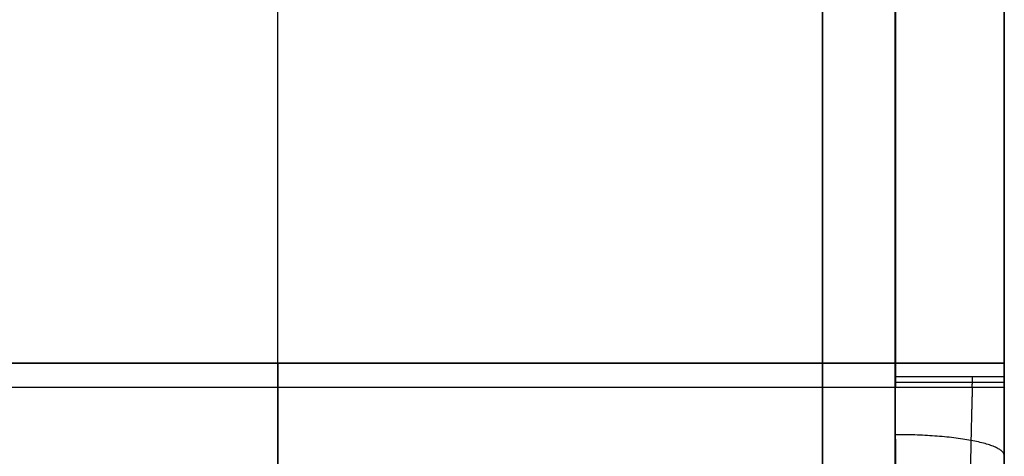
# Model space of a CAD drawing. Header units: millimetres. Extents: x -326 to 329, y -280 to 343.
# Tile 654 of 656: x 288 to 329, y -248 to -230. Entities that reach past the tile are written whole.
import ezdxf

# ---------------------------------------------------------------- set-up
doc = ezdxf.new("R2010")
doc.units = ezdxf.units.MM
doc.layers.add('Layer 01', color=7, linetype='Continuous', true_color=0x000000)

msp = doc.modelspace()

# ---------------------------------------------------------------- linework, layer by layer
at = {"layer": 'Layer 01'}
for p, q in [((328.625, -244.903, -14.817), (328.625, 285.884, -14.817)), ((298.625, -244.51, -375.312), (298.625, 285.49, -375.312)), ((298.625, -244.51, 224.688), (298.625, 285.49, 224.688)), ((298.625, -244.51, -360.312), (298.625, 285.49, -360.312)), ((298.625, -244.51, 209.688), (298.625, 285.49, 209.688))]:
    msp.add_line(p, q, dxfattribs=at)
at = {"layer": 'Layer 01', "extrusion": (-1, 0, 0)}
for centre, radius, start, end in [((244.51, -340.312, -298.625), 35, 270, 0), ((244.51, 189.688, -298.625), 35, 0, 90), ((244.51, 189.688, -298.625), 20, 0, 90), ((244.51, -340.312, -298.625), 20, 270, 0), ((244.51, -340.312, -321.125), 35, 270, 0), ((244.51, 189.688, -321.125), 35, 0, 90), ((244.51, 189.688, -321.125), 20, 0, 90), ((244.51, -340.312, -321.125), 20, 270, 0), ((244.51, -30.312, -324.125), 20, 0, 90), ((244.51, 189.688, -328.625), 27.5, 0, 90), ((244.51, -340.312, -328.625), 27.5, 270, 0), ((244.51, -30.312, -328.625), 15.5, 86.3062, 87.9418), ((244.51, -30.312, -328.625), 15.5, 3.6938, 86.3062)]:
    msp.add_arc(centre, radius, start, end, dxfattribs=at)
at = {"layer": 'Layer 01', "extrusion": (0, 1, 0)}
for centre, radius, start, end in [((-321.125, 217.188, -244.51), 7.5, 90, 180), ((-321.125, -367.812, -244.51), 7.5, 180, 270), ((-321.125, 217.188, -244.51), 7.5, 180, 270), ((-321.125, -367.812, -244.51), 7.5, 90, 180), ((-324.125, -14.812, -244.51), 4.5, 90, 180)]:
    msp.add_arc(centre, radius, start, end, dxfattribs=at)
at = {"layer": 'Layer 01', "extrusion": (1, 0, 0)}
msp.add_arc((-244.51, -30.312, 328.625), 15.5, 90, 92.0582, dxfattribs=at)
at = {"layer": 'Layer 01', "extrusion": (0, -1, 0)}
msp.add_arc((324.135, -14.822, 245.066), 4.49, 270, 360, dxfattribs=at)
at = {"layer": 'Layer 01', "extrusion": (-0.000319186, 1, -4.05047e-13)}
msp.add_arc((-324.057, -14.822, -245.613), 4.49, 180.2833, 270, dxfattribs=at)
at = {"layer": 'Layer 01'}
for points, degree in [([(324.135, 286.047, -19.312), (324.135, -245.066, -19.312)], 1), ([(328.625, -245.066, -14.822), (328.625, 286.047, -14.822)], 1), ([(321.125, 285.49, -375.312), (321.125, -244.51, -375.312)], 1), ([(321.125, -244.51, 224.688), (321.125, 285.49, 224.688)], 1), ([(321.125, -244.51, -360.312), (321.125, 285.49, -360.312)], 1), ([(321.125, 285.49, 209.688), (321.125, -244.51, 209.688)], 1), ([(324.125, -244.51, -10.312), (324.125, 285.49, -10.312)], 1), ([(328.625, 285.49, -14.812), (328.625, -244.51, -14.812)], 1), ([(328.625, -244.51, 217.188), (328.625, 285.49, 217.188)], 1), ([(328.625, 285.49, -367.812), (328.625, -244.51, -367.812)], 1), ([(-321.875, -244.51, -10.312), (324.125, -244.51, -10.312)], 1), ([(276.125, -244.51, -375.312), (321.125, -244.51, -375.312)], 1), ([(276.125, -244.51, 224.688), (321.125, -244.51, 224.688)], 1), ([(321.125, -244.51, 209.688), (276.125, -244.51, 209.688)], 1), ([(276.125, -244.51, -360.312), (321.125, -244.51, -360.312)], 1), ([(324.135, -245.066, -19.312), (324.135, -245.214, -19.312), (324.135, -245.362, -19.312), (324.135, -245.51, -19.312)], 3), ([(324.135, -245.51, -19.312), (-321.885, -245.51, -19.312)], 1)]:
    msp.add_open_spline(points, degree=degree, dxfattribs=at)
for points, weights, degree in [([(328.625, -244.51, -367.812), (328.625, -272.01, -367.812), (328.625, -272.01, -340.312)], [1, 0.707106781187, 1], 2), ([(327.302, -245.509, -18.005), (327.306, -245.361, -18.001), (327.308, -245.214, -17.999), (327.31, -245.066, -17.997)], [0.854426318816, 0.854053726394, 0.853762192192, 0.853553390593], 3), ([(324.135, -245.288, -19.312), (328.616, -245.288, -19.312), (328.625, -245.288, -14.832)], [1, 0.707856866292, 1], 2), ([(328.625, -259.997, -29.678), (328.625, -259.438, -16.029), (328.625, -245.827, -14.868)], [0.983685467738, 0.731836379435, 0.967399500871], 2), ([(328.625, -248.292, -15.281), (328.447, -247.453, -19.503), (324.139, -247.461, -19.504)], [1.00000000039, 0.721557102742, 1], 2)]:
    msp.add_rational_spline(points, weights, degree=degree, dxfattribs=at)
msp.add_open_spline([(324.135, -255.51, -29.312), (324.136, -255.51, -28.652), (324.137, -255.445, -28), (324.14, -255.252, -27.033), (324.141, -255.171, -26.712), (324.143, -254.98, -26.085), (324.145, -254.87, -25.778), (324.148, -254.496, -24.876), (324.15, -254.188, -24.299), (324.153, -253.454, -23.203), (324.153, -253.04, -22.7), (324.153, -252.349, -22.009), (324.153, -252.107, -21.79), (324.153, -251.6, -21.373), (324.152, -251.334, -21.176), (324.15, -250.517, -20.631), (324.148, -249.943, -20.325), (324.145, -249.038, -19.949), (324.143, -248.727, -19.838), (324.141, -248.097, -19.647), (324.14, -247.78, -19.568), (324.137, -246.82, -19.377), (324.136, -246.17, -19.312), (324.135, -245.51, -19.312)], degree=3, knots=[0, 0, 0, 0, 1.965774, 1.965774, 2.948661, 2.948661, 3.931548, 3.931548, 5.897321, 5.897321, 7.863095, 7.863095, 8.845982, 8.845982, 9.828869, 9.828869, 11.794643, 11.794643, 12.77753, 12.77753, 13.760417, 13.760417, 15.726191, 15.726191, 15.726191, 15.726191], dxfattribs=at)
msp.add_rational_spline([(327.302, -245.509, -18.005), (327.281, -246.251, -18.026), (327.263, -246.981, -18.118), (327.24, -248.057, -18.356), (327.233, -248.412, -18.453), (327.221, -249.116, -18.68), (327.215, -249.462, -18.811), (327.201, -250.472, -19.247), (327.194, -251.112, -19.598), (327.187, -252.023, -20.217), (327.185, -252.32, -20.44), (327.183, -252.887, -20.909), (327.182, -253.158, -21.156), (327.182, -253.932, -21.93), (327.184, -254.398, -22.493), (327.194, -255.228, -23.717), (327.201, -255.58, -24.361), (327.215, -256.014, -25.367), (327.221, -256.143, -25.71), (327.233, -256.369, -26.411), (327.24, -256.467, -26.77), (327.263, -256.706, -27.851), (327.281, -256.796, -28.579), (327.302, -256.817, -29.313)], [0.854426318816, 0.856842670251, 0.858950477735, 0.861692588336, 0.862536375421, 0.864084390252, 0.864783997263, 0.866637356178, 0.867562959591, 0.868499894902, 0.868736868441, 0.869049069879, 0.869125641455, 0.869123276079, 0.868814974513, 0.867554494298, 0.866618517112, 0.864768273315, 0.864076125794, 0.862534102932, 0.861679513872, 0.858921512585, 0.85681523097, 0.854426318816], degree=3, knots=[0, 0, 0, 0, 2.796331, 2.796331, 4.194496, 4.194496, 5.592661, 5.592661, 8.388992, 8.388992, 9.787157, 9.787157, 11.185323, 11.185323, 13.981653, 13.981653, 16.777984, 16.777984, 18.176149, 18.176149, 19.574315, 19.574315, 22.370646, 22.370646, 22.370646, 22.370646], dxfattribs=at)

doc.saveas('drawing.dxf')
